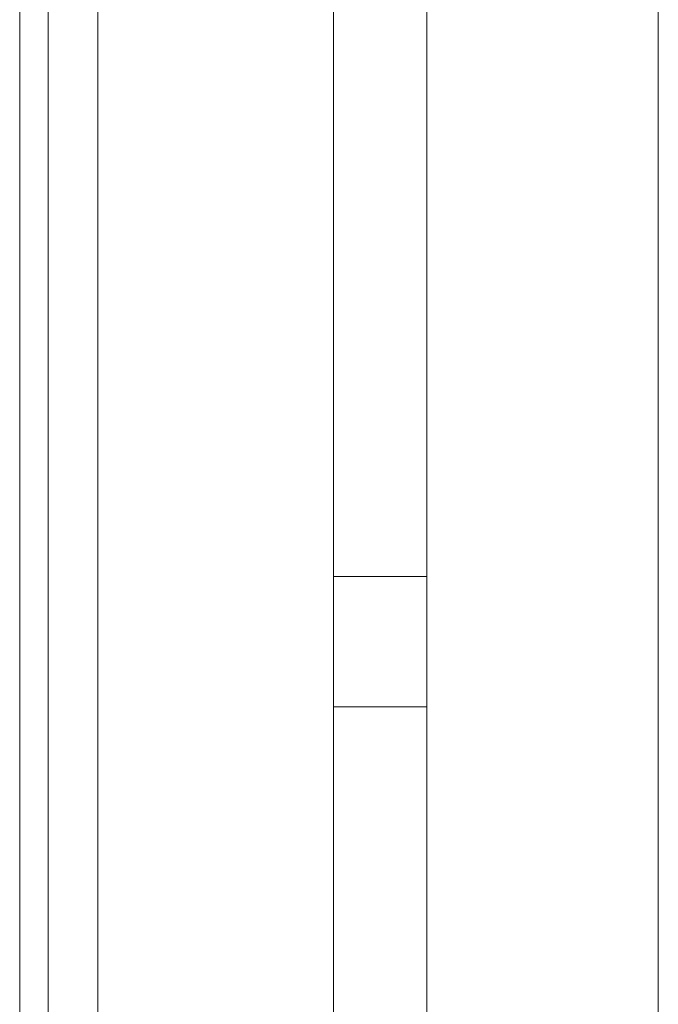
# Model space of a CAD drawing. Header units: inches. Extents: x 424 to 2043, y -237 to 445.
# Tile 661 of 965: x 855.187 to 855.334, y 220.899 to 221.125. Entities that reach past the tile are written whole.
import ezdxf

# ---------------------------------------------------------------- set-up
doc = ezdxf.new("R2010")
doc.units = ezdxf.units.IN
doc.header["$MEASUREMENT"] = 0
doc.layers.add('A-DOOR', color=31, linetype='Continuous', lineweight=9)
doc.layers.add('A-FLOR-HRAL', color=11, linetype='Continuous', lineweight=9)

# ---------------------------------------------------------------- blocks, each defined once
blk = doc.blocks.new('Railing - Railing-185932-Section 1')
at = {"layer": 'A-FLOR-HRAL'}
for p, q in [((-121.60557, 5.9), (-121.62699, 5.9)), ((-121.62699, 5.87), (-121.60557, 5.87))]:
    blk.add_line(p, q, dxfattribs=at)
blk = doc.blocks.new('Railing - Railing-185991-Section 1')
at = {"layer": 'A-FLOR-HRAL'}
for p, q in [((-121.60557, 5.9), (-121.62699, 5.9)), ((-121.62699, 5.87), (-121.60557, 5.87))]:
    blk.add_line(p, q, dxfattribs=at)
blk = doc.blocks.new('5-panel_Bi-fold_external_door_10806 - Type 1-V65-Section 1')
at = {"layer": 'A-DOOR'}
for p, q in [((-121.5523, 8.33776), (-121.5523, 5.6)), ((-121.68121, 8.33744), (-121.68121, 5.6)), ((-121.6992, 8.26143), (-121.6992, 5.70307)), ((-121.69266, 8.26271), (-121.69266, 5.70179)), ((-121.62699, 6.751), (-121.62699, 5.79096)), ((-121.60557, 6.751), (-121.60557, 5.79096))]:
    blk.add_line(p, q, dxfattribs=at)

msp = doc.modelspace()

# ---------------------------------------------------------------- block references
at = {"layer": 'A-DOOR'}
msp.add_blockref('5-panel_Bi-fold_external_door_10806 - Type 1-V65-Section 1', (976.88654, 215.09721), dxfattribs=at)
at = {"layer": 'A-FLOR-HRAL'}
for name in ['Railing - Railing-185932-Section 1', 'Railing - Railing-185991-Section 1']:
    msp.add_blockref(name, (976.88654, 215.09721), dxfattribs=at)

doc.saveas('drawing.dxf')
